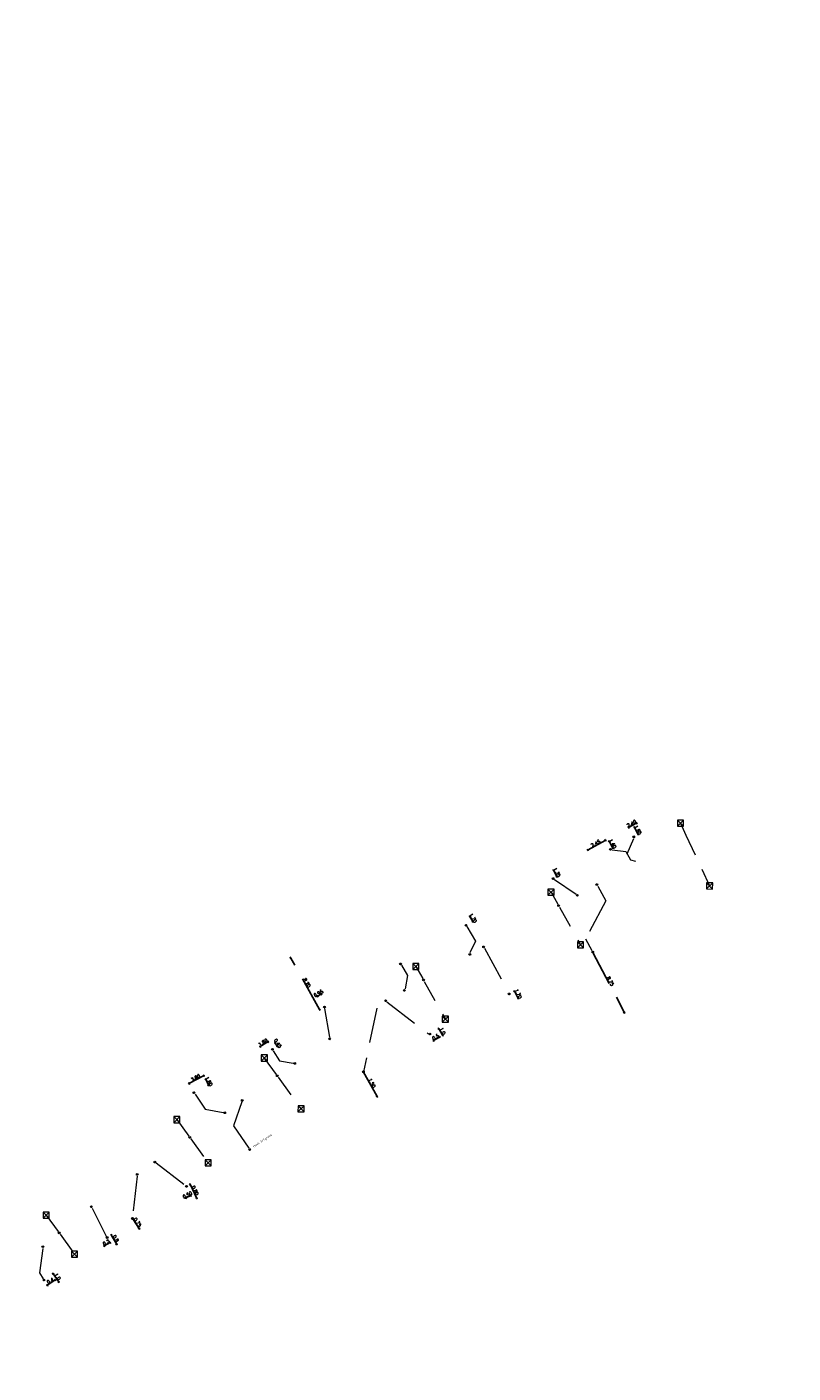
# Model space of a CAD drawing. Header units: inches. Extents: x 0 to 191500, y 0 to 342750.
# Tile 352 of 547: x 181785 to 181873, y 339102 to 339256. Entities that reach past the tile are written whole.
import ezdxf
from ezdxf.enums import TextEntityAlignment as Align

# ---------------------------------------------------------------- set-up
doc = ezdxf.new("R2010")
doc.units = ezdxf.units.IN
doc.header["$MEASUREMENT"] = 0
doc.linetypes.add('RI-GWA_HUISAANSLUITING', pattern=[23, 4, -1.8, 2.6, -1.8, 4.6, -1.8, 4.6, -1.8])
doc.linetypes.add('RI-HWA_KOLKAANSLUITING', pattern=[4.3, 2.5, -1.8])
doc.layers.get('0').update_dxf_attribs({"lineweight": 20})
doc.layers.get('DefPoints').update_dxf_attribs({"lineweight": 20})
for name, color, linetype, lineweight in [('ECW', 150, 'Continuous', 20), ('N-WE-RI-GWA-MAATVOERING-T25', 30, 'RI-GWA_HUISAANSLUITING', 20), ('N-WE-RI-GWA_HUISAANSLUITING', 30, 'RI-GWA_HUISAANSLUITING', 20), ('N-WE-RI-GWA_RIOOLPUT_ONTSTOPPINGSPUT-G', 30, 'Continuous', 20), ('N-WE-RI-HWA_KOLK-S', 150, 'Continuous', 20), ('N-WE-RI-HWA_KOLKAANSLUITING', 150, 'RI-HWA_KOLKAANSLUITING', 20), ('N-WE-RI-INLAAT', 7, 'Continuous', 20), ('Tekst algemeen', 7, 'Continuous', 20)]:
    doc.layers.add(name, color=color, linetype=linetype, lineweight=lineweight)
doc.styles.add('ISO', font='isocpeur.ttf', dxfattribs={"height": 2.5})
doc.styles.add('JaJo Maatvoering', font='romans.shx')
doc.dimstyles.new('JaJo 1_100', dxfattribs={"dimtxt": 0.12, "dimasz": 0.1, "dimexe": 1.5, "dimexo": 5, "dimgap": 0.05, "dimtad": 1, "dimzin": 0, "dimdsep": 46, "dimtxsty": 'JaJo Maatvoering', "dimblk": 'JaJo Maatvoering', "dimcen": 0, "dimdle": 1.25, "dimse1": 1, "dimse2": 1, "dimclrd": 1, "dimclre": 1, "dimclrt": 2, "dimadec": 1, "dimazin": 0, "dimtm": 1e-09, "dimtfac": 1.566667, "dimtix": 1, "dimtmove": 2, "dimatfit": 3, "dimldrblk": 'JaJo Maatvoering', "dimfxl": 1.5, "dimtolj": 1, "dimtzin": 0, "dimarcsym": 0})
picture_1 = doc.add_image_def('image1.ecw', size_in_pixel=(220000, 285000))

# ---------------------------------------------------------------- blocks, each defined once
blk = doc.blocks.new('JaJo Maatvoering')
at = {"color": 0}
for p, q in [((-1, 0), (0, 0)), ((0, 0), (0, 2.5)), ((0, 0), (2.5, 0)), ((0, 0), (0, -2.5))]:
    blk.add_line(p, q, dxfattribs=at)
at = {"color": 0, "const_width": 0.5}
blk.add_lwpolyline([(-0.25, 0, 1), (0.25, 0, 1)], format="xyb", close=True, dxfattribs=at)
blk = doc.blocks.new('*D3360')
at = {"layer": 'DefPoints', "color": 0, "transparency": 16777216}
for p in [(181854.84, 339164.38), (181854.33, 339164.1), (181854.77, 339163.3)]:
    blk.add_point(p, dxfattribs=at)
at = {"layer": 'N-WE-RI-GWA-MAATVOERING-T25', "lineweight": -2, "transparency": 16777216}
for p, q in [((181854.81, 339164.42), (181854.79, 339164.47)), ((181855.28, 339163.58), (181854.84, 339164.38)), ((181855.3, 339163.53), (181855.33, 339163.49))]:
    blk.add_line(p, q, dxfattribs=at)
at = {"layer": 'N-WE-RI-GWA-MAATVOERING-T25', "lineweight": -2, "transparency": 16777216, "xscale": 0.05, "yscale": 0.05, "zscale": 0.05}
for p, rotation in [((181854.84, 339164.38), 298.7982059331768), ((181855.28, 339163.58), 118.7982059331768)]:
    blk.add_blockref('JaJo Maatvoering', p, dxfattribs=dict(at, rotation=rotation))
at = {"layer": 'N-WE-RI-GWA-MAATVOERING-T25', "transparency": 16777216, "insert": (181855.27, 339164.09), "char_height": 0.375, "attachment_point": 5, "rotation": 298.7982, "style": 'JaJo Maatvoering'}
blk.add_mtext('\\A1;1.65', dxfattribs=at)
blk = doc.blocks.new('*D3361')
at = {"layer": 'DefPoints', "color": 0, "transparency": 16777216}
for p in [(181855.09, 339164.88), (181855.24, 339164.6), (181854.33, 339164.1)]:
    blk.add_point(p, dxfattribs=at)
at = {"layer": 'N-WE-RI-GWA-MAATVOERING-T25', "lineweight": -2, "transparency": 16777216}
for p, q in [((181854.13, 339164.36), (181854.09, 339164.33)), ((181854.18, 339164.38), (181855.09, 339164.88)), ((181855.13, 339164.91), (181855.17, 339164.93))]:
    blk.add_line(p, q, dxfattribs=at)
at = {"layer": 'N-WE-RI-GWA-MAATVOERING-T25', "lineweight": -2, "transparency": 16777216, "xscale": 0.05, "yscale": 0.05, "zscale": 0.05}
for p, rotation in [((181854.18, 339164.38), 28.79829534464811), ((181855.09, 339164.88), 208.7982953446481)]:
    blk.add_blockref('JaJo Maatvoering', p, dxfattribs=dict(at, rotation=rotation))
at = {"layer": 'N-WE-RI-GWA-MAATVOERING-T25', "transparency": 16777216, "insert": (181854.52, 339164.84), "char_height": 0.375, "attachment_point": 5, "rotation": 28.7983, "style": 'JaJo Maatvoering'}
blk.add_mtext('\\A1;2.40', dxfattribs=at)
blk = doc.blocks.new('*D3362')
at = {"layer": 'DefPoints', "color": 0, "transparency": 16777216}
for p in [(181851.95, 339162.79), (181851.68, 339162.64), (181852.1, 339161.87)]:
    blk.add_point(p, dxfattribs=at)
at = {"layer": 'N-WE-RI-GWA-MAATVOERING-T25', "lineweight": -2, "transparency": 16777216}
for p, q in [((181851.93, 339162.84), (181851.91, 339162.88)), ((181852.38, 339162.02), (181851.95, 339162.79)), ((181852.4, 339161.98), (181852.43, 339161.93))]:
    blk.add_line(p, q, dxfattribs=at)
at = {"layer": 'N-WE-RI-GWA-MAATVOERING-T25', "lineweight": -2, "transparency": 16777216, "xscale": 0.05, "yscale": 0.05, "zscale": 0.05}
for p, rotation in [((181851.95, 339162.79), 298.7982059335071), ((181852.38, 339162.02), 118.798205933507)]:
    blk.add_blockref('JaJo Maatvoering', p, dxfattribs=dict(at, rotation=rotation))
at = {"layer": 'N-WE-RI-GWA-MAATVOERING-T25', "transparency": 16777216, "insert": (181852.37, 339162.52), "char_height": 0.375, "attachment_point": 5, "rotation": 298.7982, "style": 'JaJo Maatvoering'}
blk.add_mtext('\\A1;1.40', dxfattribs=at)
blk = doc.blocks.new('*D3363')
at = {"layer": 'DefPoints', "color": 0, "transparency": 16777216}
for p in [(181851.53, 339162.91), (181849.65, 339161.53), (181851.68, 339162.64)]:
    blk.add_point(p, dxfattribs=at)
at = {"layer": 'N-WE-RI-GWA-MAATVOERING-T25', "lineweight": -2, "transparency": 16777216}
blk.add_line((181849.55, 339161.82), (181851.49, 339162.89), dxfattribs=at)
at = {"layer": 'N-WE-RI-GWA-MAATVOERING-T25', "lineweight": -2, "transparency": 16777216, "xscale": 0.05, "yscale": 0.05, "zscale": 0.05}
for p, rotation in [((181851.53, 339162.91), 28.79820593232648), ((181849.5, 339161.79), 208.7982059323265)]:
    blk.add_blockref('JaJo Maatvoering', p, dxfattribs=dict(at, rotation=rotation))
at = {"layer": 'N-WE-RI-GWA-MAATVOERING-T25', "transparency": 16777216, "insert": (181850.4, 339162.56), "char_height": 0.375, "attachment_point": 5, "rotation": 28.7982, "style": 'JaJo Maatvoering'}
blk.add_mtext('\\A1;2.45', dxfattribs=at)
blk = doc.blocks.new('*D3364')
at = {"layer": 'DefPoints', "color": 0, "transparency": 16777216}
for p in [(181845.15, 339159.26), (181845.54, 339158.52), (181845.58, 339159.49)]:
    blk.add_point(p, dxfattribs=at)
at = {"layer": 'N-WE-RI-GWA-MAATVOERING-T25', "lineweight": -2, "transparency": 16777216}
for p, q in [((181845.56, 339159.54), (181845.54, 339159.58)), ((181845.98, 339158.75), (181845.58, 339159.49)), ((181846, 339158.71), (181846.02, 339158.66))]:
    blk.add_line(p, q, dxfattribs=at)
at = {"layer": 'N-WE-RI-GWA-MAATVOERING-T25', "lineweight": -2, "transparency": 16777216, "xscale": 0.05, "yscale": 0.05, "zscale": 0.05}
for p, rotation in [((181845.58, 339159.49), 297.866655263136), ((181845.98, 339158.75), 117.866655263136)]:
    blk.add_blockref('JaJo Maatvoering', p, dxfattribs=dict(at, rotation=rotation))
at = {"layer": 'N-WE-RI-GWA-MAATVOERING-T25', "transparency": 16777216, "insert": (181845.99, 339159.23), "char_height": 0.375, "attachment_point": 5, "rotation": 297.8667, "style": 'JaJo Maatvoering'}
blk.add_mtext('\\A1;1.35', dxfattribs=at)
blk = doc.blocks.new('*D3365')
at = {"layer": 'DefPoints', "color": 0, "transparency": 16777216}
for p in [(181850.08, 339150.11), (181853.69, 339143.19), (181853.69, 339143.19)]:
    blk.add_point(p, dxfattribs=at)
at = {"layer": 'N-WE-RI-GWA-MAATVOERING-T25', "lineweight": -2, "transparency": 16777216}
blk.add_line((181850.1, 339150.07), (181853.67, 339143.24), dxfattribs=at)
at = {"layer": 'N-WE-RI-GWA-MAATVOERING-T25', "lineweight": -2, "transparency": 16777216, "xscale": 0.05, "yscale": 0.05, "zscale": 0.05}
for p, rotation in [((181850.08, 339150.11), 117.5524852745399), ((181853.69, 339143.19), 297.5524852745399)]:
    blk.add_blockref('JaJo Maatvoering', p, dxfattribs=dict(at, rotation=rotation))
at = {"layer": 'N-WE-RI-GWA-MAATVOERING-T25', "transparency": 16777216, "insert": (181852.1, 339146.76), "char_height": 0.375, "attachment_point": 5, "rotation": 297.5525, "style": 'JaJo Maatvoering'}
blk.add_mtext('\\A1;8.75', dxfattribs=at)
blk = doc.blocks.new('*D3366')
at = {"layer": 'DefPoints', "color": 0, "transparency": 16777216}
for p in [(181835.25, 339153.76), (181836.02, 339154.19), (181835.57, 339153.17)]:
    blk.add_point(p, dxfattribs=at)
at = {"layer": 'N-WE-RI-GWA-MAATVOERING-T25', "lineweight": -2, "transparency": 16777216}
for p, q in [((181835.99, 339154.23), (181835.97, 339154.28)), ((181836.34, 339153.6), (181836.02, 339154.19)), ((181836.37, 339153.56), (181836.39, 339153.51))]:
    blk.add_line(p, q, dxfattribs=at)
at = {"layer": 'N-WE-RI-GWA-MAATVOERING-T25', "lineweight": -2, "transparency": 16777216, "xscale": 0.05, "yscale": 0.05, "zscale": 0.05}
for p, rotation in [((181836.02, 339154.19), 299.0393073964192), ((181836.34, 339153.6), 119.0393073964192)]:
    blk.add_blockref('JaJo Maatvoering', p, dxfattribs=dict(at, rotation=rotation))
at = {"layer": 'N-WE-RI-GWA-MAATVOERING-T25', "transparency": 16777216, "insert": (181836.39, 339154.01), "char_height": 0.375, "attachment_point": 5, "rotation": 299.0393, "style": 'JaJo Maatvoering'}
blk.add_mtext('\\A1;1.70', dxfattribs=at)
blk = doc.blocks.new('*D3367')
at = {"layer": 'DefPoints', "color": 0, "transparency": 16777216}
for p in [(181840.51, 339145.32), (181840.94, 339144.49), (181841.55, 339144.8)]:
    blk.add_point(p, dxfattribs=at)
at = {"layer": 'N-WE-RI-GWA-MAATVOERING-T25', "lineweight": -2, "transparency": 16777216}
for p, q in [((181841.09, 339145.68), (181841.07, 339145.72)), ((181841.11, 339145.63), (181841.55, 339144.8)), ((181841.57, 339144.76), (181841.59, 339144.71))]:
    blk.add_line(p, q, dxfattribs=at)
at = {"layer": 'N-WE-RI-GWA-MAATVOERING-T25', "lineweight": -2, "transparency": 16777216, "xscale": 0.05, "yscale": 0.05, "zscale": 0.05}
for p, rotation in [((181841.11, 339145.63), 297.5762694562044), ((181841.55, 339144.8), 117.5762694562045)]:
    blk.add_blockref('JaJo Maatvoering', p, dxfattribs=dict(at, rotation=rotation))
at = {"layer": 'N-WE-RI-GWA-MAATVOERING-T25', "transparency": 16777216, "insert": (181841.54, 339145.33), "char_height": 0.375, "attachment_point": 5, "rotation": 297.5763, "style": 'JaJo Maatvoering'}
blk.add_mtext('\\A1;1.70', dxfattribs=at)
blk = doc.blocks.new('*D3368')
at = {"layer": 'DefPoints', "color": 0, "transparency": 16777216}
for p in [(181831.44, 339140.72), (181831.86, 339139.98), (181832.9, 339140.57)]:
    blk.add_point(p, dxfattribs=at)
at = {"layer": 'N-WE-RI-GWA-MAATVOERING-T25', "lineweight": -2, "transparency": 16777216}
blk.add_line((181832.5, 339141.27), (181832.87, 339140.61), dxfattribs=at)
at = {"layer": 'N-WE-RI-GWA-MAATVOERING-T25', "lineweight": -2, "transparency": 16777216, "xscale": 0.05, "yscale": 0.05, "zscale": 0.05}
for p, rotation in [((181832.47, 339141.31), 119.6129998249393), ((181832.9, 339140.57), 299.6129998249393)]:
    blk.add_blockref('JaJo Maatvoering', p, dxfattribs=dict(at, rotation=rotation))
at = {"layer": 'N-WE-RI-GWA-MAATVOERING-T25', "transparency": 16777216, "insert": (181832.89, 339141.06), "char_height": 0.375, "attachment_point": 5, "rotation": 299.613, "style": 'JaJo Maatvoering'}
blk.add_mtext('\\A1;1.0', dxfattribs=at)
blk = doc.blocks.new('*D3369')
at = {"layer": 'DefPoints', "color": 0, "transparency": 16777216}
for p in [(181831.86, 339139.98), (181832.55, 339140.38), (181832.55, 339140.38)]:
    blk.add_point(p, dxfattribs=at)
at = {"layer": 'N-WE-RI-GWA-MAATVOERING-T25', "lineweight": -2, "transparency": 16777216}
for p, q in [((181831.82, 339139.95), (181831.77, 339139.93)), ((181831.86, 339139.98), (181832.55, 339140.38)), ((181832.6, 339140.4), (181832.64, 339140.43))]:
    blk.add_line(p, q, dxfattribs=at)
at = {"layer": 'N-WE-RI-GWA-MAATVOERING-T25', "lineweight": -2, "transparency": 16777216, "xscale": 0.05, "yscale": 0.05, "zscale": 0.05}
for p, rotation in [((181831.86, 339139.98), 29.87517132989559), ((181832.55, 339140.38), 209.8751713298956)]:
    blk.add_blockref('JaJo Maatvoering', p, dxfattribs=dict(at, rotation=rotation))
at = {"layer": 'N-WE-RI-GWA-MAATVOERING-T25', "transparency": 16777216, "insert": (181832.09, 339140.38), "char_height": 0.375, "attachment_point": 5, "rotation": 29.8752, "style": 'JaJo Maatvoering'}
blk.add_mtext('\\A1;0.5', dxfattribs=at)
blk = doc.blocks.new('*D3370')
at = {"layer": 'DefPoints', "color": 0, "transparency": 16777216}
for p in [(181815.5, 339149.44), (181816.05, 339149.75), (181819.37, 339143.82)]:
    blk.add_point(p, dxfattribs=at)
at = {"layer": 'N-WE-RI-GWA-MAATVOERING-T25', "lineweight": -2, "transparency": 16777216}
blk.add_line((181818.79, 339143.55), (181815.52, 339149.4), dxfattribs=at)
at = {"layer": 'N-WE-RI-GWA-MAATVOERING-T25', "lineweight": -2, "transparency": 16777216, "xscale": 0.05, "yscale": 0.05, "zscale": 0.05}
for p, rotation in [((181815.5, 339149.44), 119.1941330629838), ((181818.81, 339143.51), 299.1941330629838)]:
    blk.add_blockref('JaJo Maatvoering', p, dxfattribs=dict(at, rotation=rotation))
at = {"layer": 'N-WE-RI-GWA-MAATVOERING-T25', "transparency": 16777216, "insert": (181817.36, 339146.59), "char_height": 0.375, "attachment_point": 5, "rotation": 299.1941, "style": 'JaJo Maatvoering'}
blk.add_mtext('\\A1;8.20', dxfattribs=at)
blk = doc.blocks.new('*D3371')
at = {"layer": 'DefPoints', "color": 0, "transparency": 16777216}
for p in [(181816.05, 339149.75), (181816.46, 339149.97), (181818.99, 339145.29)]:
    blk.add_point(p, dxfattribs=at)
at = {"layer": 'N-WE-RI-GWA-MAATVOERING-T25', "lineweight": -2, "transparency": 16777216}
for p, q in [((181818.53, 339145.04), (181818.49, 339145.02)), ((181818.58, 339145.07), (181818.99, 339145.29)), ((181819.03, 339145.31), (181819.07, 339145.33))]:
    blk.add_line(p, q, dxfattribs=at)
at = {"layer": 'N-WE-RI-GWA-MAATVOERING-T25', "lineweight": -2, "transparency": 16777216, "xscale": 0.05, "yscale": 0.05, "zscale": 0.05}
for p, rotation in [((181818.58, 339145.07), 28.35630974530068), ((181818.99, 339145.29), 208.3563097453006)]:
    blk.add_blockref('JaJo Maatvoering', p, dxfattribs=dict(at, rotation=rotation))
at = {"layer": 'N-WE-RI-GWA-MAATVOERING-T25', "transparency": 16777216, "insert": (181818.67, 339145.38), "char_height": 0.375, "attachment_point": 5, "rotation": 28.3563, "style": 'JaJo Maatvoering'}
blk.add_mtext('\\A1;0.95', dxfattribs=at)
blk = doc.blocks.new('*D3372')
at = {"layer": 'DefPoints', "color": 0, "transparency": 16777216}
for p in [(181813.7, 339139.73), (181813.15, 339139.38), (181813.41, 339138.97)]:
    blk.add_point(p, dxfattribs=at)
at = {"layer": 'N-WE-RI-GWA-MAATVOERING-T25', "lineweight": -2, "transparency": 16777216}
for p, q in [((181813.67, 339139.77), (181813.64, 339139.81)), ((181813.96, 339139.32), (181813.7, 339139.73)), ((181813.98, 339139.27), (181814.01, 339139.23))]:
    blk.add_line(p, q, dxfattribs=at)
at = {"layer": 'N-WE-RI-GWA-MAATVOERING-T25', "lineweight": -2, "transparency": 16777216, "xscale": 0.05, "yscale": 0.05, "zscale": 0.05}
for p, rotation in [((181813.7, 339139.73), 302.0999582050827), ((181813.96, 339139.32), 122.0999582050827)]:
    blk.add_blockref('JaJo Maatvoering', p, dxfattribs=dict(at, rotation=rotation))
at = {"layer": 'N-WE-RI-GWA-MAATVOERING-T25', "transparency": 16777216, "insert": (181814.03, 339139.65), "char_height": 0.375, "attachment_point": 5, "rotation": 302.1, "style": 'JaJo Maatvoering'}
blk.add_mtext('\\A1;0.45', dxfattribs=at)
blk = doc.blocks.new('*D3373')
at = {"layer": 'DefPoints', "color": 0, "transparency": 16777216}
for p in [(181812.01, 339139.28), (181812.25, 339138.9), (181813.13, 339139.45)]:
    blk.add_point(p, dxfattribs=at)
at = {"layer": 'N-WE-RI-GWA-MAATVOERING-T25', "lineweight": -2, "transparency": 16777216}
for p, q in [((181812.89, 339139.83), (181812.01, 339139.28)), ((181812.93, 339139.86), (181812.98, 339139.89)), ((181811.97, 339139.25), (181811.93, 339139.23))]:
    blk.add_line(p, q, dxfattribs=at)
at = {"layer": 'N-WE-RI-GWA-MAATVOERING-T25', "lineweight": -2, "transparency": 16777216, "xscale": 0.05, "yscale": 0.05, "zscale": 0.05}
for p, rotation in [((181812.89, 339139.83), 212.0739330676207), ((181812.01, 339139.28), 32.07393306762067)]:
    blk.add_blockref('JaJo Maatvoering', p, dxfattribs=dict(at, rotation=rotation))
at = {"layer": 'N-WE-RI-GWA-MAATVOERING-T25', "transparency": 16777216, "insert": (181812.33, 339139.76), "char_height": 0.375, "attachment_point": 5, "rotation": 32.0739, "style": 'JaJo Maatvoering'}
blk.add_mtext('\\A1;1.80', dxfattribs=at)
blk = doc.blocks.new('*D3374')
at = {"layer": 'DefPoints', "color": 0, "transparency": 16777216}
for p in [(181823.82, 339136.4), (181825.37, 339133.58), (181825.37, 339133.58)]:
    blk.add_point(p, dxfattribs=at)
at = {"layer": 'N-WE-RI-GWA-MAATVOERING-T25', "lineweight": -2, "transparency": 16777216}
blk.add_line((181823.85, 339136.35), (181825.35, 339133.63), dxfattribs=at)
at = {"layer": 'N-WE-RI-GWA-MAATVOERING-T25', "lineweight": -2, "transparency": 16777216, "xscale": 0.05, "yscale": 0.05, "zscale": 0.05}
for p, rotation in [((181823.82, 339136.4), 118.8147346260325), ((181825.37, 339133.58), 298.8147346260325)]:
    blk.add_blockref('JaJo Maatvoering', p, dxfattribs=dict(at, rotation=rotation))
at = {"layer": 'N-WE-RI-GWA-MAATVOERING-T25', "transparency": 16777216, "insert": (181824.8, 339135.1), "char_height": 0.375, "attachment_point": 5, "rotation": 298.8147, "style": 'JaJo Maatvoering'}
blk.add_mtext('\\A1;1.50', dxfattribs=at)
blk = doc.blocks.new('*D3375')
at = {"layer": 'DefPoints', "color": 0, "transparency": 16777216}
for p in [(181805.77, 339135.54), (181804.08, 339134.69), (181804.42, 339134.02)]:
    blk.add_point(p, dxfattribs=at)
at = {"layer": 'N-WE-RI-GWA-MAATVOERING-T25', "lineweight": -2, "transparency": 16777216}
for p, q in [((181805.74, 339135.58), (181805.72, 339135.63)), ((181806.1, 339134.86), (181805.77, 339135.54)), ((181806.13, 339134.82), (181806.15, 339134.77))]:
    blk.add_line(p, q, dxfattribs=at)
at = {"layer": 'N-WE-RI-GWA-MAATVOERING-T25', "lineweight": -2, "transparency": 16777216, "xscale": 0.05, "yscale": 0.05, "zscale": 0.05}
for p, rotation in [((181805.77, 339135.54), 296.6603697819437), ((181806.1, 339134.86), 116.6603697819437)]:
    blk.add_blockref('JaJo Maatvoering', p, dxfattribs=dict(at, rotation=rotation))
at = {"layer": 'N-WE-RI-GWA-MAATVOERING-T25', "transparency": 16777216, "insert": (181806.15, 339135.31), "char_height": 0.375, "attachment_point": 5, "rotation": 296.6604, "style": 'JaJo Maatvoering'}
blk.add_mtext('\\A1;1.60', dxfattribs=at)
blk = doc.blocks.new('*D3376')
at = {"layer": 'DefPoints', "color": 0, "transparency": 16777216}
for p in [(181805.54, 339135.96), (181805.74, 339135.59), (181804.08, 339134.69)]:
    blk.add_point(p, dxfattribs=at)
at = {"layer": 'N-WE-RI-GWA-MAATVOERING-T25', "lineweight": -2, "transparency": 16777216}
blk.add_line((181803.92, 339135.08), (181805.5, 339135.94), dxfattribs=at)
at = {"layer": 'N-WE-RI-GWA-MAATVOERING-T25', "lineweight": -2, "transparency": 16777216, "xscale": 0.05, "yscale": 0.05, "zscale": 0.05}
for p, rotation in [((181803.88, 339135.06), 208.5548670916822), ((181805.54, 339135.96), 28.55486709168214)]:
    blk.add_blockref('JaJo Maatvoering', p, dxfattribs=dict(at, rotation=rotation))
at = {"layer": 'N-WE-RI-GWA-MAATVOERING-T25', "transparency": 16777216, "insert": (181804.6, 339135.72), "char_height": 0.375, "attachment_point": 5, "rotation": 28.5549, "style": 'JaJo Maatvoering'}
blk.add_mtext('\\A1;3.80', dxfattribs=at)
blk = doc.blocks.new('*D3377')
at = {"layer": 'DefPoints', "color": 0, "transparency": 16777216}
for p in [(181803.57, 339123.28), (181804.31, 339121.73), (181804.73, 339121.94)]:
    blk.add_point(p, dxfattribs=at)
at = {"layer": 'N-WE-RI-GWA-MAATVOERING-T25', "lineweight": -2, "transparency": 16777216}
blk.add_line((181804.01, 339123.44), (181804.71, 339121.98), dxfattribs=at)
at = {"layer": 'N-WE-RI-GWA-MAATVOERING-T25', "lineweight": -2, "transparency": 16777216, "xscale": 0.05, "yscale": 0.05, "zscale": 0.05}
for p, rotation in [((181803.99, 339123.49), 115.5503648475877), ((181804.73, 339121.94), 295.5503648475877)]:
    blk.add_blockref('JaJo Maatvoering', p, dxfattribs=dict(at, rotation=rotation))
at = {"layer": 'N-WE-RI-GWA-MAATVOERING-T25', "transparency": 16777216, "insert": (181804.57, 339122.81), "char_height": 0.375, "attachment_point": 5, "rotation": 295.5504, "style": 'JaJo Maatvoering'}
blk.add_mtext('\\A1;0.80', dxfattribs=at)
blk = doc.blocks.new('*D3378')
at = {"layer": 'DefPoints', "color": 0, "transparency": 16777216}
for p in [(181803.5, 339121.96), (181803.75, 339121.45), (181804.31, 339121.73)]:
    blk.add_point(p, dxfattribs=at)
at = {"layer": 'N-WE-RI-GWA-MAATVOERING-T25', "lineweight": -2, "transparency": 16777216}
for p, q in [((181803.45, 339121.94), (181803.41, 339121.92)), ((181804.05, 339122.24), (181803.5, 339121.96)), ((181804.1, 339122.26), (181804.14, 339122.28))]:
    blk.add_line(p, q, dxfattribs=at)
at = {"layer": 'N-WE-RI-GWA-MAATVOERING-T25', "lineweight": -2, "transparency": 16777216, "xscale": 0.05, "yscale": 0.05, "zscale": 0.05}
for p, rotation in [((181803.5, 339121.96), 26.59168879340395), ((181804.05, 339122.24), 206.5916887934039)]:
    blk.add_blockref('JaJo Maatvoering', p, dxfattribs=dict(at, rotation=rotation))
at = {"layer": 'N-WE-RI-GWA-MAATVOERING-T25', "transparency": 16777216, "insert": (181803.67, 339122.31), "char_height": 0.375, "attachment_point": 5, "rotation": 26.5917, "style": 'JaJo Maatvoering'}
blk.add_mtext('\\A1;0.50', dxfattribs=at)
blk = doc.blocks.new('*D3379')
at = {"layer": 'DefPoints', "color": 0, "transparency": 16777216}
for p in [(181797.39, 339119.6), (181798.15, 339118.46), (181798.15, 339118.46)]:
    blk.add_point(p, dxfattribs=at)
at = {"layer": 'N-WE-RI-GWA-MAATVOERING-T25', "lineweight": -2, "transparency": 16777216}
blk.add_line((181797.41, 339119.56), (181798.13, 339118.5), dxfattribs=at)
at = {"layer": 'N-WE-RI-GWA-MAATVOERING-T25', "lineweight": -2, "transparency": 16777216, "xscale": 0.05, "yscale": 0.05, "zscale": 0.05}
for p, rotation in [((181797.39, 339119.6), 123.9093450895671), ((181798.15, 339118.46), 303.9093450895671)]:
    blk.add_blockref('JaJo Maatvoering', p, dxfattribs=dict(at, rotation=rotation))
at = {"layer": 'N-WE-RI-GWA-MAATVOERING-T25', "transparency": 16777216, "insert": (181797.97, 339119.16), "char_height": 0.375, "attachment_point": 5, "rotation": 303.9093, "style": 'JaJo Maatvoering'}
blk.add_mtext('\\A1;0.75', dxfattribs=at)
blk = doc.blocks.new('*D3380')
at = {"layer": 'DefPoints', "color": 0, "transparency": 16777216}
for p in [(181794.49, 339117.43), (181795.56, 339116.67), (181795.08, 339116.4)]:
    blk.add_point(p, dxfattribs=at)
at = {"layer": 'N-WE-RI-GWA-MAATVOERING-T25', "lineweight": -2, "transparency": 16777216}
blk.add_line((181795, 339117.66), (181795.54, 339116.72), dxfattribs=at)
at = {"layer": 'N-WE-RI-GWA-MAATVOERING-T25', "lineweight": -2, "transparency": 16777216, "xscale": 0.05, "yscale": 0.05, "zscale": 0.05}
for p, rotation in [((181794.97, 339117.71), 119.6071304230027), ((181795.56, 339116.67), 299.6071304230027)]:
    blk.add_blockref('JaJo Maatvoering', p, dxfattribs=dict(at, rotation=rotation))
at = {"layer": 'N-WE-RI-GWA-MAATVOERING-T25', "transparency": 16777216, "insert": (181795.47, 339117.31), "char_height": 0.375, "attachment_point": 5, "rotation": 299.6071, "style": 'JaJo Maatvoering'}
blk.add_mtext('\\A1;0.8', dxfattribs=at)
blk = doc.blocks.new('*D3381')
at = {"layer": 'DefPoints', "color": 0, "transparency": 16777216}
for p in [(181794.16, 339116.46), (181794.42, 339116.02), (181795.08, 339116.4)]:
    blk.add_point(p, dxfattribs=at)
at = {"layer": 'N-WE-RI-GWA-MAATVOERING-T25', "lineweight": -2, "transparency": 16777216}
for p, q in [((181794.82, 339116.84), (181794.16, 339116.46)), ((181794.86, 339116.87), (181794.91, 339116.89)), ((181794.12, 339116.44), (181794.07, 339116.41))]:
    blk.add_line(p, q, dxfattribs=at)
at = {"layer": 'N-WE-RI-GWA-MAATVOERING-T25', "lineweight": -2, "transparency": 16777216, "xscale": 0.05, "yscale": 0.05, "zscale": 0.05}
for p, rotation in [((181794.16, 339116.46), 29.9151225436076), ((181794.82, 339116.84), 209.9151225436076)]:
    blk.add_blockref('JaJo Maatvoering', p, dxfattribs=dict(at, rotation=rotation))
at = {"layer": 'N-WE-RI-GWA-MAATVOERING-T25', "transparency": 16777216, "insert": (181794.37, 339116.86), "char_height": 0.375, "attachment_point": 5, "rotation": 29.9151, "style": 'JaJo Maatvoering'}
blk.add_mtext('\\A1;0.3', dxfattribs=at)
blk = doc.blocks.new('*D3382')
at = {"layer": 'DefPoints', "color": 0, "transparency": 16777216}
for p in [(181787.25, 339112.56), (181788.93, 339112.35), (181787.87, 339111.64)]:
    blk.add_point(p, dxfattribs=at)
at = {"layer": 'N-WE-RI-GWA-MAATVOERING-T25', "lineweight": -2, "transparency": 16777216}
blk.add_line((181788.34, 339113.23), (181788.91, 339112.4), dxfattribs=at)
at = {"layer": 'N-WE-RI-GWA-MAATVOERING-T25', "lineweight": -2, "transparency": 16777216, "xscale": 0.05, "yscale": 0.05, "zscale": 0.05}
for p, rotation in [((181788.31, 339113.27), 123.9783926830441), ((181788.93, 339112.35), 303.9783926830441)]:
    blk.add_blockref('JaJo Maatvoering', p, dxfattribs=dict(at, rotation=rotation))
at = {"layer": 'N-WE-RI-GWA-MAATVOERING-T25', "transparency": 16777216, "insert": (181788.82, 339112.95), "char_height": 0.375, "attachment_point": 5, "rotation": 303.9784, "style": 'JaJo Maatvoering'}
blk.add_mtext('\\A1;1.0', dxfattribs=at)
blk = doc.blocks.new('*D3383')
at = {"layer": 'DefPoints', "color": 0, "transparency": 16777216}
for p in [(181788.54, 339112.57), (181788.77, 339112.23), (181787.87, 339111.64)]:
    blk.add_point(p, dxfattribs=at)
at = {"layer": 'N-WE-RI-GWA-MAATVOERING-T25', "lineweight": -2, "transparency": 16777216}
blk.add_line((181787.68, 339112.01), (181788.5, 339112.55), dxfattribs=at)
at = {"layer": 'N-WE-RI-GWA-MAATVOERING-T25', "lineweight": -2, "transparency": 16777216, "xscale": 0.05, "yscale": 0.05, "zscale": 0.05}
for p, rotation in [((181787.64, 339111.98), 213.3712666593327), ((181788.54, 339112.57), 33.3712666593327)]:
    blk.add_blockref('JaJo Maatvoering', p, dxfattribs=dict(at, rotation=rotation))
at = {"layer": 'N-WE-RI-GWA-MAATVOERING-T25', "transparency": 16777216, "insert": (181787.96, 339112.48), "char_height": 0.375, "attachment_point": 5, "rotation": 33.3713, "style": 'JaJo Maatvoering'}
blk.add_mtext('\\A1;0.4', dxfattribs=at)
blk = doc.blocks.new('A$C2C270354')
h = blk.add_hatch(color=256)
h.dxf.hatch_style = 1
edge = h.paths.add_edge_path()
edge.add_arc((0, 0), 0.1, 0, 360)
blk.add_circle((0, 0), 0.1)

msp = doc.modelspace()

# ---------------------------------------------------------------- linework, layer by layer
at = {"layer": 'N-WE-RI-GWA_HUISAANSLUITING'}
for p, q in [((181854.01757, 339161.33904), (181854.77077, 339163.11045)), ((181852.2828, 339161.8122), (181853.85633, 339161.61061)), ((181853.85633, 339161.61061), (181854.40793, 339160.68156)), ((181854.40793, 339160.68156), (181854.97915, 339160.51406)), ((181845.69452, 339158.41571), (181848.17368, 339156.7282)), ((181850.64209, 339157.67133), (181851.59103, 339155.98063)), ((181851.59103, 339155.98063), (181849.23584, 339151.61817)), ((181835.66641, 339153.02251), (181836.65553, 339151.34463)), ((181836.65553, 339151.34463), (181836.0048, 339150.0231)), ((181837.67175, 339150.53835), (181840.42462, 339145.4871)), ((181849.23584, 339151.61817), (181849.98305, 339150.27453)), ((181828.18467, 339148.60815), (181828.88794, 339147.41517)), ((181828.88794, 339147.41517), (181828.59842, 339145.88242)), ((181826.51656, 339144.42288), (181831.25267, 339140.7609)), ((181819.38566, 339143.62935), (181819.93303, 339140.36404)), ((181825.359, 339143.6685), (181823.83256, 339136.40382)), ((181813.49091, 339138.80286), (181814.22156, 339137.67189)), ((181814.22156, 339137.67189), (181815.77419, 339137.39)), ((181804.55946, 339133.84247), (181805.7181, 339132.10962)), ((181805.7181, 339132.10962), (181807.76339, 339131.74426)), ((181809.89059, 339132.94497), (181808.96829, 339130.21683)), ((181808.96829, 339130.21683), (181810.68793, 339127.64496)), ((181800.10262, 339125.97769), (181803.45254, 339123.42055)), ((181797.93458, 339124.46726), (181797.38509, 339119.79135)), ((181792.76192, 339120.78286), (181794.35783, 339117.56349)), ((181787.12512, 339116.18802), (181786.73646, 339113.38632)), ((181786.73646, 339113.38632), (181787.1507, 339112.69276))]:
    msp.add_line(p, q, dxfattribs=at)
at = {"layer": 'N-WE-RI-GWA_RIOOLPUT_ONTSTOPPINGSPUT-G'}
for p, q in [((181854.86089, 339163.34128), (181854.68064, 339163.25462)), ((181854.72744, 339163.38808), (181854.81409, 339163.20783)), ((181852.19465, 339161.91361), (181852.0144, 339161.82696)), ((181852.0612, 339161.96041), (181852.14785, 339161.78016)), ((181845.62964, 339158.56454), (181845.44939, 339158.47788)), ((181845.49619, 339158.61134), (181845.58284, 339158.43108)), ((181835.6622, 339153.21647), (181835.48195, 339153.12982)), ((181835.52875, 339153.26327), (181835.6154, 339153.08302)), ((181850.16978, 339150.15716), (181849.98953, 339150.07051)), ((181850.03633, 339150.20396), (181850.12299, 339150.02371)), ((181828.15735, 339148.79791), (181827.9771, 339148.71125)), ((181828.0239, 339148.84471), (181828.11055, 339148.66445)), ((181840.598, 339145.36243), (181840.41775, 339145.27578)), ((181840.46455, 339145.40923), (181840.5512, 339145.22898)), ((181819.45577, 339143.8591), (181819.27552, 339143.77245)), ((181819.32232, 339143.9059), (181819.40898, 339143.72565)), ((181831.52641, 339140.76625), (181831.34615, 339140.67959)), ((181831.39295, 339140.81304), (181831.47961, 339140.63279)), ((181813.49534, 339139.01296), (181813.31509, 339138.9263)), ((181813.36188, 339139.05976), (181813.44854, 339138.87951)), ((181823.91173, 339136.44113), (181823.73148, 339136.35447)), ((181823.77828, 339136.48793), (181823.86494, 339136.30767)), ((181804.50606, 339134.05891), (181804.32581, 339133.97226)), ((181804.37261, 339134.10571), (181804.45927, 339133.92546)), ((181810.88826, 339127.53802), (181810.70801, 339127.45137)), ((181810.75481, 339127.58482), (181810.84146, 339127.40457)), ((181803.65642, 339123.32814), (181803.47617, 339123.24148)), ((181803.52296, 339123.37494), (181803.60962, 339123.19469)), ((181797.47522, 339119.64718), (181797.29497, 339119.56053)), ((181797.34176, 339119.69398), (181797.42842, 339119.51373)), ((181794.57932, 339117.47304), (181794.39907, 339117.38638)), ((181794.44587, 339117.51983), (181794.53253, 339117.33958)), ((181787.3405, 339112.60121), (181787.16025, 339112.51456)), ((181787.20704, 339112.64801), (181787.2937, 339112.46776))]:
    msp.add_line(p, q, dxfattribs=at)
for centre in [(181854.77077, 339163.29795), (181852.10452, 339161.87029), (181845.53952, 339158.52121), (181835.57208, 339153.17314), (181850.07966, 339150.11383), (181828.06723, 339148.75458), (181840.50788, 339145.3191), (181819.36565, 339143.81577), (181831.43628, 339140.72292), (181813.40521, 339138.96963), (181823.82161, 339136.3978), (181804.41594, 339134.01559), (181810.79814, 339127.4947), (181803.56629, 339123.28481), (181797.38509, 339119.60385), (181794.4892, 339117.42971), (181787.25037, 339112.55788)]:
    msp.add_circle(centre, 0.1, dxfattribs=at)
at = {"layer": 'N-WE-RI-HWA_KOLK-S'}
for p, q in [((181859.7698, 339165.21652), (181859.76831, 339164.52007)), ((181859.76831, 339164.52007), (181860.46625, 339165.21503)), ((181859.76831, 339164.52007), (181860.46476, 339164.51857)), ((181859.7698, 339165.21652), (181860.46476, 339164.51857)), ((181860.46625, 339165.21503), (181859.7698, 339165.21652)), ((181860.46476, 339164.51857), (181860.46625, 339165.21503)), ((181844.95292, 339157.31916), (181844.95143, 339156.62271)), ((181844.95143, 339156.62271), (181845.64937, 339157.31766)), ((181844.95143, 339156.62271), (181845.64788, 339156.62121)), ((181844.95292, 339157.31916), (181845.64788, 339156.62121)), ((181845.64937, 339157.31766), (181844.95292, 339157.31916)), ((181845.64788, 339156.62121), (181845.64937, 339157.31766)), ((181863.11175, 339158.02723), (181863.11025, 339157.33078)), ((181863.11025, 339157.33078), (181863.8082, 339158.02574)), ((181863.11025, 339157.33078), (181863.80671, 339157.32928)), ((181863.11175, 339158.02723), (181863.80671, 339157.32928)), ((181863.8082, 339158.02574), (181863.11175, 339158.02723)), ((181863.80671, 339157.32928), (181863.8082, 339158.02574)), ((181848.32162, 339151.28454), (181848.32012, 339150.58809)), ((181848.32012, 339150.58809), (181849.01807, 339151.28304)), ((181848.32012, 339150.58809), (181849.01658, 339150.58659)), ((181848.32162, 339151.28454), (181849.01658, 339150.58659)), ((181849.01807, 339151.28304), (181848.32162, 339151.28454)), ((181849.01658, 339150.58659), (181849.01807, 339151.28304)), ((181829.48735, 339148.81395), (181829.48585, 339148.1175)), ((181829.48585, 339148.1175), (181830.1838, 339148.81245)), ((181829.48585, 339148.1175), (181830.18231, 339148.116)), ((181829.48735, 339148.81395), (181830.18231, 339148.116)), ((181830.1838, 339148.81245), (181829.48735, 339148.81395)), ((181830.18231, 339148.116), (181830.1838, 339148.81245)), ((181832.85605, 339142.77933), (181832.85455, 339142.08288)), ((181832.85455, 339142.08288), (181833.5525, 339142.77783)), ((181832.85605, 339142.77933), (181833.55101, 339142.08138)), ((181833.5525, 339142.77783), (181832.85605, 339142.77933)), ((181833.55101, 339142.08138), (181833.5525, 339142.77783)), ((181832.85455, 339142.08288), (181833.55101, 339142.08138)), ((181812.13013, 339138.32638), (181812.12863, 339137.62992)), ((181812.12863, 339137.62992), (181812.82658, 339138.32488)), ((181812.13013, 339138.32638), (181812.82509, 339137.62843)), ((181812.82658, 339138.32488), (181812.13013, 339138.32638)), ((181812.82509, 339137.62843), (181812.82658, 339138.32488)), ((181812.12863, 339137.62992), (181812.82509, 339137.62843)), ((181816.33538, 339132.4967), (181816.33389, 339131.80025)), ((181816.33389, 339131.80025), (181817.03184, 339132.49521)), ((181816.33538, 339132.4967), (181817.03034, 339131.79875)), ((181817.03184, 339132.49521), (181816.33538, 339132.4967)), ((181817.03034, 339131.79875), (181817.03184, 339132.49521)), ((181802.11674, 339131.26985), (181802.11525, 339130.5734)), ((181802.11525, 339130.5734), (181802.8132, 339131.26835)), ((181802.11525, 339130.5734), (181802.8117, 339130.5719)), ((181802.11674, 339131.26985), (181802.8117, 339130.5719)), ((181802.8132, 339131.26835), (181802.11674, 339131.26985)), ((181802.8117, 339130.5719), (181802.8132, 339131.26835)), ((181816.33389, 339131.80025), (181817.03034, 339131.79875)), ((181805.69614, 339126.32145), (181805.69465, 339125.62499)), ((181805.69465, 339125.62499), (181806.3926, 339126.31995)), ((181805.69614, 339126.32145), (181806.3911, 339125.6235)), ((181806.3926, 339126.31995), (181805.69614, 339126.32145)), ((181806.3911, 339125.6235), (181806.3926, 339126.31995)), ((181805.69465, 339125.62499), (181806.3911, 339125.6235)), ((181787.16411, 339120.34566), (181787.16261, 339119.6492)), ((181787.16261, 339119.6492), (181787.86056, 339120.34416)), ((181787.16261, 339119.6492), (181787.85906, 339119.64771)), ((181787.16411, 339120.34566), (181787.85906, 339119.64771)), ((181787.86056, 339120.34416), (181787.16411, 339120.34566)), ((181787.85906, 339119.64771), (181787.86056, 339120.34416)), ((181790.40016, 339115.8829), (181790.39866, 339115.18645)), ((181790.39866, 339115.18645), (181791.09661, 339115.8814)), ((181790.39866, 339115.18645), (181791.09511, 339115.18495)), ((181790.40016, 339115.8829), (181791.09511, 339115.18495)), ((181791.09661, 339115.8814), (181790.40016, 339115.8829)), ((181791.09511, 339115.18495), (181791.09661, 339115.8814))]:
    msp.add_line(p, q, dxfattribs=at)
at = {"layer": 'N-WE-RI-HWA_KOLKAANSLUITING'}
for p, q in [((181860.11728, 339164.86755), (181860.74437, 339163.51045)), ((181860.74437, 339163.51045), (181863.45923, 339157.67826)), ((181845.3004, 339156.97019), (181846.07487, 339155.58841)), ((181846.26048, 339155.26257), (181848.6691, 339150.93557)), ((181829.83483, 339148.46498), (181830.6093, 339147.0832)), ((181830.79491, 339146.75736), (181833.20353, 339142.43035)), ((181812.47761, 339137.9774), (181813.84334, 339136.09606)), ((181814.06573, 339135.79413), (181816.68286, 339132.14773)), ((181802.46422, 339130.92088), (181803.82995, 339129.03953)), ((181804.05234, 339128.7376), (181806.04362, 339125.97247)), ((181787.51159, 339119.99668), (181788.87732, 339118.11534)), ((181789.09971, 339117.81341), (181790.74764, 339115.53392))]:
    msp.add_line(p, q, dxfattribs=at)

# ---------------------------------------------------------------- block references
at = {"layer": 'N-WE-RI-INLAAT', "rotation": 0.06357443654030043}
for p in [(181848.31592, 339156.60604), (181850.55032, 339157.83484), (181846.16914, 339155.42543), (181837.58203, 339150.70299), (181836.0048, 339149.8356), (181828.51298, 339145.71552), (181830.70357, 339146.92022), (181826.3662, 339144.53491), (181819.96403, 339140.17912), (181815.95868, 339137.35651), (181813.956, 339135.9452), (181809.95064, 339133.12259), (181807.94797, 339131.71129), (181803.94261, 339128.88868), (181799.93726, 339126.06606), (181797.93458, 339124.65476), (181792.67865, 339120.95086), (181788.98997, 339117.96448), (181787.12512, 339116.37552)]:
    msp.add_blockref('A$C2C270354', p, dxfattribs=at)

# ---------------------------------------------------------------- texts
at = {"layer": 'Tekst algemeen', "style": 'ISO'}
msp.add_text('Hoek Erfgrens', height=0.25, rotation=33.9093451, dxfattribs=at).set_placement((181812.38453, 339128.36335), align=Align.BOTTOM_CENTER)

# ---------------------------------------------------------------- dimensions: what is measured, and where the dimension line sits
at = {"layer": 'N-WE-RI-GWA-MAATVOERING-T25'}
for p1, p2, distance, text, picture, middle in [((181854.32981, 339164.10011), (181855.241, 339164.601), 0.32036, '2.40', '*D3361', (181854.51667, 339164.83942)), ((181854.77077, 339163.29795), (181854.32981, 339164.10011), -0.58044, '1.65', '*D3360', (181855.26707, 339164.09305)), ((181849.649, 339161.527), (181851.67961, 339162.64326), 0.30516, '2.45', '*D3363', (181850.40289, 339162.56068)), ((181852.10452, 339161.87029), (181851.67961, 339162.64326), -0.3125, '1.40', '*D3362', (181852.37405, 339162.52172)), ((181845.53952, 339158.52121), (181845.14703, 339159.26353), -0.49492, '1.35', '*D3364', (181845.99076, 339159.23472)), ((181835.57208, 339153.17314), (181835.24554, 339153.76128), -0.88328, '1.70', '*D3366', (181836.38869, 339154.01125)), ((181819.36565, 339143.81577), (181816.0494, 339149.75093), 0.63481, '8.20', '*D3370', (181817.36068, 339146.58955)), ((181816.0494, 339149.75093), (181816.45722, 339149.97104), -5.32458, '0.95', '*D3371', (181818.66944, 339145.38429)), ((181850.07966, 339150.11383), (181853.691, 339143.192), 0, '8.75', '*D3365', (181852.09589, 339146.76277)), ((181840.50788, 339145.3191), (181840.94181, 339144.48824), 0.68076, '1.70', '*D3367', (181841.53878, 339145.32876)), ((181831.43628, 339140.72292), (181831.85995, 339139.97751), 1.19452, '1.0', '*D3368', (181832.89309, 339141.05783)), ((181813.12914, 339139.45393), (181812.25, 339138.903), -0.44642, '1.80', '*D3373', (181812.3264, 339139.758)), ((181813.40521, 339138.96963), (181813.14574, 339139.38327), -0.65143, '0.45', '*D3372', (181814.02851, 339139.64883)), ((181831.85995, 339139.97751), (181832.55302, 339140.37565), 0, '0.5', '*D3369', (181832.08818, 339140.38252)), ((181804.07715, 339134.69036), (181805.73773, 339135.59404), 0.41556, '3.80', '*D3376', (181804.59528, 339135.71582)), ((181804.41594, 339134.01559), (181804.07715, 339134.69036), -1.88952, '1.60', '*D3375', (181806.14742, 339135.30736)), ((181823.82161, 339136.3978), (181825.37, 339133.583), 0, '1.50', '*D3374', (181824.8039, 339135.10487)), ((181804.3078, 339121.73372), (181803.749, 339121.454), -0.56566, '0.50', '*D3378', (181803.66888, 339122.31207)), ((181803.56629, 339123.28481), (181804.3078, 339121.73372), 0.46697, '0.80', '*D3377', (181804.57262, 339122.81311)), ((181797.38509, 339119.60385), (181798.154, 339118.46), 0, '0.75', '*D3379', (181797.96665, 339119.16442)), ((181795.07668, 339116.39586), (181794.41778, 339116.01674), -0.51601, '0.3', '*D3381', (181794.37144, 339116.85941)), ((181794.4892, 339117.42971), (181795.07668, 339116.39586), 0.55818, '0.8', '*D3380', (181795.47473, 339117.30589)), ((181787.25037, 339112.55788), (181787.87, 339111.6385), 1.28185, '1.0', '*D3382', (181788.82011, 339112.94733)), ((181787.87, 339111.6385), (181788.765, 339112.228), 0.41473, '0.4', '*D3383', (181787.95873, 339112.47795))]:
    dim = msp.add_aligned_dim(p1=p1, p2=p2, distance=distance, text=text, dimstyle='JaJo 1_100', override={"dimscale": 0.5, "dimtxt": 0.75, "dimgap": 0.1, "dimtad": 3, "dimclrd": 256, "dimclrt": 256}, dxfattribs=at)
    dim.commit()
    dim.dimension.update_dxf_attribs({"geometry": picture, "text_midpoint": middle})

# ---------------------------------------------------------------- pictures from other files: only their frames are drawn
at = {"layer": 'ECW'}
image = msp.add_image(picture_1, insert=(180500, 328500), size_in_units=(11000, 14250), dxfattribs=at)
image.dxf.flags = 7

doc.saveas('drawing.dxf')
